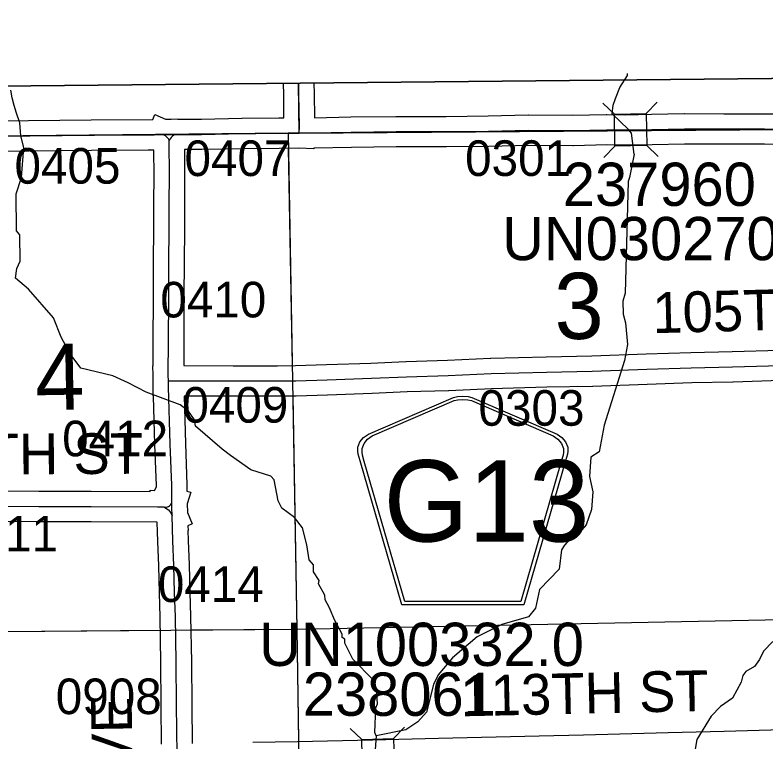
# Model space of a CAD drawing. Extents: x 23.6 to 68.7, y -63 to -29.
# Drawn here: x 46.899 to 48.374, y -34.805 to -33.376 of the extents above; entities that cross this region are included whole.
import ezdxf

# ---------------------------------------------------------------- set-up
doc = ezdxf.new("R2010")
doc.units = 0
for name, color, linetype in [('tdCoClipBndry', 7, 'Continuous'), ('tdCoCoBndry', 7, 'Continuous'), ('tdCoHydroRiver', 7, 'Continuous'), ('tdCoSecRdNmbr', 7, 'Continuous'), ('tdCoSecRdTxt', 7, 'Continuous'), ('tdCoSecRteBand', 7, 'Continuous'), ('tdCoSecRteCL', 7, 'Continuous'), ('tdCoSectLine', 7, 'Continuous'), ('tdCoSectLinePart', 7, 'Continuous'), ('tdCoSectNmbr', 7, 'Continuous'), ('tdCoShieldCoRte', 7, 'Continuous'), ('tdCoStrucSec', 7, 'Continuous'), ('tdCoStrucSecCoName', 7, 'Continuous'), ('tdCoStrucSecFHWANum', 7, 'Continuous'), ('tdCoSurfGravel', 7, 'Continuous'), ('tdCoTwpBndryShd', 7, 'Continuous')]:
    doc.layers.add(name, color=color, linetype=linetype)

msp = doc.modelspace()

# ---------------------------------------------------------------- linework, layer by layer
at = {"layer": 'tdCoClipBndry'}
msp.add_lwpolyline([(32.5923, -42.7484), (32.5183, -35.7733), (32.5031, -34.7682), (32.4957, -33.7858), (32.4988, -33.76), (32.5086, -33.7359), (32.5242, -33.7151), (32.5447, -33.699), (32.5687, -33.6888), (32.5944, -33.6851), (36.5353, -33.6387), (37.5451, -33.6329), (39.5046, -33.6092), (41.4955, -33.5687), (42.4818, -33.5704), (43.4945, -33.5446), (44.4809, -33.54), (48.4512, -33.5006), (56.4135, -33.3762)], dxfattribs=at)
at = {"layer": 'tdCoCoBndry'}
for p, q in [((47.4571, -33.6082), (48.4528, -33.6006)), ((48.4528, -33.6006), (47.4571, -33.6082)), ((46.4578, -33.6183), (47.4356, -33.6084)), ((47.4356, -33.6084), (46.4578, -33.6183)), ((47.4356, -33.6084), (47.4571, -33.6082)), ((47.4571, -33.6082), (47.4356, -33.6084))]:
    msp.add_line(p, q, dxfattribs=at)
for points in [[(56.4135, -33.3762), (48.4512, -33.5006), (44.4809, -33.54), (43.4945, -33.5446), (42.4818, -33.5704), (41.4955, -33.5687), (39.5046, -33.6092)], [(53.4205, -33.5241), (52.424, -33.5401), (51.427, -33.5565), (50.4445, -33.5691), (49.4558, -33.5847), (48.4525, -33.6006), (47.4567, -33.6082), (47.4353, -33.6084), (46.4575, -33.6183), (46.4433, -33.6186), (45.4539, -33.6298), (44.4817, -33.64), (43.495, -33.6446), (42.5119, -33.6696), (42.483, -33.6703), (41.4975, -33.6686), (40.4923, -33.6896), (39.5062, -33.7091)], [(39.5066, -33.7091), (40.4927, -33.6896), (41.4979, -33.6686), (42.4833, -33.6703), (42.5122, -33.6696), (43.4953, -33.6446), (44.482, -33.64), (45.4542, -33.6298), (46.4436, -33.6186), (46.4578, -33.6183), (47.4356, -33.6084), (47.4571, -33.6082), (48.4528, -33.6006), (49.4561, -33.5847), (50.4448, -33.5691), (51.4274, -33.5565), (52.4244, -33.5401), (53.4208, -33.5241)], [(39.5066, -33.7091), (40.4927, -33.6896), (41.4979, -33.6686), (42.4833, -33.6703), (42.5122, -33.6696), (43.4953, -33.6446), (44.482, -33.64), (45.4542, -33.6298), (46.4436, -33.6186), (46.4578, -33.6183), (47.4356, -33.6084), (47.4571, -33.6082), (48.4528, -33.6006), (49.4561, -33.5847), (50.4448, -33.5691), (51.4274, -33.5565), (52.4244, -33.5401), (53.4208, -33.5241)]]:
    msp.add_lwpolyline(points, dxfattribs=at)
at = {"layer": 'tdCoHydroRiver'}
for points in [[(48.1039, -33.6007), (48.0723, -33.5703), (48.0744, -33.5532), (48.0787, -33.5403), (48.0873, -33.5189), (48.1022, -33.4954), (48.1022, -33.4911)], [(46.916, -33.6366), (46.91, -33.6139), (46.9079, -33.5882), (46.9014, -33.5689), (46.8972, -33.5539), (46.8929, -33.539), (46.8907, -33.524)], [(48.1155, -33.6495), (48.1103, -33.6086), (48.1039, -33.6007)], [(47.3225, -34.2422), (47.306, -34.2297), (47.2532, -34.1846), (47.2512, -34.172), (47.2395, -34.1547), (47.2231, -34.1423), (47.1562, -34.1178), (47.1213, -34.0992), (47.0911, -34.0854), (47.0278, -34.0703), (47.007, -34.0421), (46.9893, -34.0091), (46.9746, -33.9714), (46.9251, -33.9151), (46.8996, -33.8933), (46.9026, -33.8743), (46.9087, -33.8601), (46.9081, -33.808), (46.9017, -33.8002), (46.9009, -33.7276), (46.9116, -33.6959), (46.916, -33.6366)], [(48.1155, -33.6495), (48.1065, -33.6954), (48.1035, -33.7033), (48.098, -33.9228), (48.0934, -33.9386), (48.0937, -33.9639), (48.0986, -33.9812), (48.1023, -34.0238), (48.0963, -34.0554), (48.0566, -34.1821), (48.0469, -34.235)], [(48.0469, -34.235), (48.0305, -34.2454), (48.0277, -34.2833), (48.0344, -34.3132), (48.0316, -34.348), (48.0209, -34.3781), (48.0084, -34.3924), (47.9927, -34.4021), (47.9787, -34.418), (47.9725, -34.4275), (47.9682, -34.4655), (47.9291, -34.5054), (47.9216, -34.5418), (47.9076, -34.5593), (47.8557, -34.574), (47.807, -34.5983), (47.7585, -34.6398), (47.7305, -34.6733), (47.7212, -34.6923), (47.7076, -34.7462), (47.6905, -34.7653), (47.667, -34.7813), (47.6087, -34.793)], [(47.6087, -34.793), (47.6055, -34.7867), (47.6081, -34.7378), (47.6112, -34.7298), (47.6093, -34.6999), (47.6027, -34.6826), (47.5628, -34.642), (47.5467, -34.6106), (47.5466, -34.6027), (47.5419, -34.5996), (47.5418, -34.5933), (47.5273, -34.5666), (47.5159, -34.5399), (47.5079, -34.5258), (47.5078, -34.5163), (47.4949, -34.4943), (47.4964, -34.488), (47.4852, -34.4708), (47.485, -34.4566), (47.4771, -34.4472), (47.472, -34.4173), (47.4637, -34.3842), (47.4477, -34.3638), (47.4229, -34.3452), (47.4159, -34.3311), (47.408, -34.2901), (47.4012, -34.2823), (47.3622, -34.2701), (47.3225, -34.2422)], [(48.388, -34.6077), (48.3693, -34.6268), (48.3616, -34.6427), (48.3522, -34.657), (48.335, -34.6667), (48.3288, -34.6746), (48.3257, -34.6873), (48.3087, -34.719), (48.2852, -34.7351), (48.2665, -34.7542), (48.2386, -34.8003), (48.2341, -34.8272)], [(47.6087, -34.793), (47.6045, -34.8467), (47.586, -34.8848), (47.5657, -34.9071), (47.5172, -34.9471), (47.5049, -34.9709), (47.5051, -34.993)]]:
    msp.add_lwpolyline(points, dxfattribs=at)
at = {"layer": 'tdCoSecRteBand'}
for points in [[(46.8061, -33.585), (46.9252, -33.5838), (46.9252, -33.5838), (46.9252, -33.5838), (47.0485, -33.5825), (47.0485, -33.5825), (47.0486, -33.5825), (47.1696, -33.5818), (47.1738, -33.5719), (47.1946, -33.5808), (47.2057, -33.5808), (47.2057, -33.5808), (47.2187, -33.5804), (47.2187, -33.5808), (47.265, -33.5808), (47.3446, -33.5793), (47.3447, -33.5793), (47.3448, -33.5793), (47.417, -33.5783), (47.4172, -33.5783), (47.4173, -33.5783), (47.4273, -33.5783), (47.4267, -33.5323), (47.4262, -33.5108)], [(47.4862, -33.5102), (47.4866, -33.5312), (47.4867, -33.5313), (47.4867, -33.5314), (47.4873, -33.578)], [(47.4873, -33.578), (47.5587, -33.5766), (47.5588, -33.5766), (47.5588, -33.5766), (47.6474, -33.5754), (47.6476, -33.5754), (47.6478, -33.5754), (47.7463, -33.5754), (47.8288, -33.5746), (47.9072, -33.5727), (47.9077, -33.5727), (47.9081, -33.5727), (47.995, -33.5732), (48.0607, -33.5717), (48.0612, -33.5717), (48.0617, -33.5717), (48.0985, -33.5722), (48.1495, -33.5712), (48.2137, -33.57), (48.214, -33.57), (48.2143, -33.57), (48.2915, -33.5702), (48.3716, -33.5702), (48.3717, -33.5702), (48.3718, -33.5702), (48.4223, -33.5705)], [(48.4233, -33.6305), (48.3715, -33.6302), (48.2914, -33.6302), (48.2914, -33.6302), (48.2913, -33.6302), (48.2145, -33.63), (48.1507, -33.6312), (48.1507, -33.6312), (48.0992, -33.6322), (48.0987, -33.6322), (48.0982, -33.6322), (48.0615, -33.6317), (47.9959, -33.6332), (47.9955, -33.6332), (47.9951, -33.6332), (47.9082, -33.6327), (47.83, -33.6346), (47.8298, -33.6346), (47.8296, -33.6346), (47.7467, -33.6354), (47.7466, -33.6354), (47.7464, -33.6354), (47.648, -33.6354), (47.5597, -33.6366), (47.4862, -33.638), (47.4862, -33.6391), (47.4567, -33.6382), (47.4177, -33.6383), (47.3457, -33.6393), (47.2658, -33.6408), (47.2656, -33.6408), (47.2653, -33.6408), (47.2318, -33.6408), (47.2321, -33.6918), (47.2321, -33.692), (47.2321, -33.6923), (47.2315, -33.7464), (47.2315, -33.8021), (47.2315, -33.8022), (47.2315, -33.8023), (47.2311, -33.8567), (47.2307, -33.935), (47.2305, -34.0155), (47.2305, -34.0155), (47.2305, -34.0156), (47.2302, -34.0652), (47.3274, -34.0655), (47.4148, -34.0655), (47.4497, -34.0651), (47.511, -34.0632), (47.5981, -34.0604), (47.6669, -34.0571), (47.6672, -34.0571), (47.6674, -34.0571), (47.7488, -34.0546), (47.8331, -34.0509), (47.8333, -34.0509), (47.8336, -34.0509), (47.9423, -34.048), (47.9424, -34.048), (47.9425, -34.048), (48.0322, -34.0462), (48.1391, -34.0423), (48.1391, -34.0423), (48.1392, -34.0423), (48.2267, -34.0394), (48.2269, -34.0394), (48.2271, -34.0394), (48.3081, -34.0378), (48.4019, -34.0349)], [(46.8053, -34.3117), (46.9456, -34.3121), (47.0483, -34.3121), (47.0484, -34.3121), (47.0485, -34.3121), (47.1641, -34.3128), (47.1644, -34.3102), (47.1729, -34.3111), (47.1765, -34.3033), (47.1766, -34.3034), (47.1766, -34.3012), (47.1738, -34.2207), (47.1738, -34.2206), (47.1738, -34.2206), (47.171, -34.1256), (47.1708, -34.1256), (47.1708, -34.125), (47.1701, -34.125), (47.1702, -34.0953), (47.1701, -34.0848), (47.17, -34.0844), (47.17, -34.0844), (47.1697, -34.0656), (47.1702, -34.0656), (47.1705, -34.0153), (47.1707, -33.9348), (47.1707, -33.9347), (47.1707, -33.9347), (47.1711, -33.8564), (47.1711, -33.8564), (47.1711, -33.8563), (47.1715, -33.802), (47.1715, -33.7462), (47.1715, -33.746), (47.1715, -33.7459), (47.1721, -33.6919), (47.1718, -33.6418), (47.1604, -33.6421), (47.1604, -33.6419), (47.049, -33.6425), (46.9258, -33.6438), (46.8067, -33.645)], [(48.4036, -34.0949), (48.3098, -34.0977), (48.3097, -34.0977), (48.3095, -34.0977), (48.2285, -34.0994), (48.1412, -34.1022), (48.0342, -34.1061), (48.034, -34.1062), (48.0337, -34.1062), (47.9438, -34.108), (47.8354, -34.1109), (47.7512, -34.1146), (47.751, -34.1146), (47.7508, -34.1146), (47.6695, -34.117), (47.6007, -34.1203), (47.6005, -34.1203), (47.6003, -34.1203), (47.5129, -34.1232), (47.5129, -34.1232), (47.5128, -34.1232), (47.4512, -34.1251), (47.4509, -34.1251), (47.4506, -34.1251), (47.4153, -34.1255), (47.4151, -34.1255), (47.4149, -34.1255), (47.3274, -34.1255), (47.3273, -34.1255), (47.3273, -34.1255), (47.231, -34.1252), (47.2337, -34.2187), (47.2366, -34.2996), (47.2366, -34.3001), (47.2366, -34.3005), (47.2367, -34.3119), (47.2443, -34.3143), (47.2372, -34.3373), (47.2376, -34.354), (47.247, -34.3765), (47.2385, -34.38), (47.2389, -34.3892), (47.2385, -34.3892), (47.2391, -34.4089), (47.2411, -34.4566), (47.2411, -34.4569), (47.2411, -34.4572), (47.2424, -34.5105), (47.2438, -34.5583), (47.2438, -34.5585), (47.2438, -34.5587), (47.2453, -34.6473), (47.2453, -34.6474), (47.2453, -34.6475), (47.2461, -34.7327), (47.2469, -34.808)], [(47.1869, -34.8094), (47.1861, -34.7333), (47.1861, -34.7333), (47.1861, -34.7333), (47.1853, -34.6481), (47.1838, -34.5599), (47.1824, -34.5122), (47.1824, -34.5121), (47.1824, -34.512), (47.1812, -34.4588), (47.1791, -34.4113), (47.1791, -34.411), (47.1791, -34.4108), (47.1781, -34.3729), (47.0482, -34.3721), (46.9455, -34.3721), (46.9455, -34.3721), (46.9454, -34.3721), (46.8053, -34.3717)], [(47.3662, -34.8054), (47.4536, -34.8042), (47.6014, -34.8009), (47.7308, -34.7974), (47.7309, -34.7974), (47.7309, -34.7974), (47.9288, -34.7929), (47.9289, -34.7929), (47.9289, -34.7929), (48.0159, -34.7912), (48.1823, -34.7867), (48.1823, -34.7867), (48.1824, -34.7867), (48.2921, -34.7841), (48.4527, -34.7795)]]:
    msp.add_lwpolyline(points, dxfattribs=at)
at = {"layer": 'tdCoSecRteCL'}
for points in [[(47.4571, -33.6082), (47.4575, -33.5946), (47.4567, -33.5318), (47.4562, -33.5105)], [(47.4571, -33.6082), (47.4801, -33.6081), (47.5592, -33.6066), (47.6478, -33.6054), (47.7464, -33.6054), (47.8293, -33.6046), (47.908, -33.6027), (47.9952, -33.6032), (48.0613, -33.6017), (48.0986, -33.6022), (48.1501, -33.6012), (48.2142, -33.6), (48.2914, -33.6002), (48.3716, -33.6002), (48.4468, -33.6007), (48.4528, -33.6006)], [(46.7102, -33.6155), (46.8064, -33.615), (46.9255, -33.6138), (47.0488, -33.6125), (47.1721, -33.6118), (47.1895, -33.6113)], [(47.1895, -33.6113), (47.2061, -33.6108), (47.2138, -33.6108)], [(47.2019, -33.6221), (47.2005, -33.6197), (47.1987, -33.6175), (47.1967, -33.6155), (47.1945, -33.6138), (47.1921, -33.6124), (47.1895, -33.6113)], [(47.2138, -33.6108), (47.211, -33.6125), (47.2083, -33.6145), (47.2059, -33.6168), (47.2037, -33.6193), (47.2019, -33.6221)], [(47.2138, -33.6108), (47.2653, -33.6108), (47.3452, -33.6093), (47.4174, -33.6083), (47.4571, -33.6082)], [(47.2002, -34.0951), (47.2, -34.0842), (47.2005, -34.0154), (47.2007, -33.9348), (47.2011, -33.8565), (47.2015, -33.8021), (47.2015, -33.7462), (47.2021, -33.6919), (47.2017, -33.6264), (47.2019, -33.6221)], [(47.2002, -34.0951), (47.3274, -34.0955), (47.4149, -34.0955), (47.4503, -34.0951), (47.5119, -34.0932), (47.5993, -34.0903), (47.6683, -34.0871), (47.7499, -34.0846), (47.8344, -34.0809), (47.9431, -34.078), (48.0331, -34.0762), (48.1402, -34.0723), (48.2277, -34.0694), (48.3089, -34.0677), (48.4028, -34.0649), (48.552, -34.0612), (48.6601, -34.0595), (48.8056, -34.0575), (48.9511, -34.0544), (48.962, -34.0543), (48.9782, -34.0542), (49.0937, -34.0517), (49.3886, -34.0476)], [(47.2067, -34.3341), (47.2066, -34.3006), (47.2037, -34.2197), (47.2005, -34.1073), (47.2002, -34.0951)], [(47.1911, -34.3431), (47.1936, -34.3434), (47.1961, -34.3433), (47.1985, -34.3429), (47.2005, -34.3422), (47.2023, -34.341), (47.2038, -34.3396), (47.2051, -34.338), (47.2061, -34.3361), (47.2067, -34.3341)], [(47.2078, -34.3604), (47.2071, -34.3435), (47.2067, -34.3341)], [(46.456, -34.3446), (46.5849, -34.3439), (46.71, -34.3429), (46.8052, -34.3417), (46.9455, -34.3421), (47.0483, -34.3421), (47.179, -34.3429), (47.1911, -34.3431)], [(47.1911, -34.3431), (47.1943, -34.3446), (47.1973, -34.3465), (47.2001, -34.3487), (47.2025, -34.3512), (47.2046, -34.3541), (47.2064, -34.3571), (47.2078, -34.3604)], [(47.217, -34.8387), (47.2171, -34.8298), (47.2161, -34.733), (47.2153, -34.6477), (47.2138, -34.5592), (47.2124, -34.5113), (47.2111, -34.4579), (47.2091, -34.41), (47.2078, -34.3604)]]:
    msp.add_lwpolyline(points, dxfattribs=at)
at = {"layer": 'tdCoSectLine'}
for points in [[(47.4551, -33.5105), (47.4567, -33.6082)], [(47.4567, -33.6082), (48.4525, -33.6006)], [(46.4575, -33.6183), (47.4353, -33.6084)], [(47.4353, -33.6084), (47.4567, -33.6082)], [(47.4353, -33.6084), (47.4524, -34.5831)], [(47.4524, -34.5831), (48.4718, -34.5633)], [(46.4619, -34.5911), (47.4524, -34.5831)], [(47.4524, -34.5831), (47.4677, -35.587)]]:
    msp.add_lwpolyline(points, dxfattribs=at)
at = {"layer": 'tdCoSectLinePart'}
for points in [[(47.4358, -33.6381), (47.4433, -34.0651)], [(47.4444, -34.125), (47.4524, -34.5831)], [(47.4524, -34.5831), (48.4718, -34.5633)], [(46.4838, -34.5909), (47.1838, -34.5853)], [(47.2438, -34.5848), (47.4524, -34.5831)], [(47.4524, -34.5831), (47.4558, -34.8035)]]:
    msp.add_lwpolyline(points, dxfattribs=at)
at = {"layer": 'tdCoShieldCoRte'}
for points in [[(47.6589, -34.5355), (47.5769, -34.2526), (47.573, -34.2394), (47.5723, -34.2335), (47.5723, -34.2257), (47.5765, -34.2154), (47.5838, -34.2069), (47.5934, -34.2002), (47.7607, -34.1279), (47.7682, -34.1263), (47.7786, -34.1253), (47.789, -34.1263), (47.7966, -34.1279), (47.9638, -34.2002), (47.9734, -34.2069), (47.9807, -34.2154), (47.9849, -34.2257), (47.9849, -34.2335), (47.9842, -34.2394), (47.9803, -34.2526), (47.8984, -34.5355)], [(47.6647, -34.5291), (47.585, -34.2539), (47.5813, -34.2412), (47.5806, -34.2356), (47.5806, -34.2281), (47.5846, -34.2182), (47.5916, -34.21), (47.6008, -34.2036), (47.7614, -34.1342), (47.7686, -34.1326), (47.7786, -34.1317), (47.7886, -34.1326), (47.7958, -34.1342), (47.9564, -34.2036), (47.9656, -34.21), (47.9726, -34.2182), (47.9767, -34.2281), (47.9767, -34.2356), (47.976, -34.2412), (47.9722, -34.2539), (47.8925, -34.5291)]]:
    msp.add_lwpolyline(points, close=True, dxfattribs=at)
at = {"layer": 'tdCoStrucSec'}
for p, q in [((48.0765, -33.5713), (48.0539, -33.5496)), ((48.1391, -33.5701), (48.1608, -33.5475)), ((48.0777, -33.6339), (48.056, -33.6564)), ((48.1403, -33.6327), (48.1628, -33.6544)), ((47.5801, -34.8002), (47.5573, -34.7786)), ((47.6426, -34.7985), (47.6642, -34.7758))]:
    msp.add_line(p, q, dxfattribs=at)
for points in [[(48.0765, -33.5713), (48.1391, -33.5701), (48.1403, -33.6327), (48.0777, -33.6339)], [(47.5801, -34.8002), (47.6426, -34.7985), (47.6443, -34.8611), (47.5817, -34.8627)]]:
    msp.add_lwpolyline(points, close=True, dxfattribs=at)
at = {"layer": 'tdCoSurfGravel'}
for points in [[(47.4571, -33.6082), (47.4575, -33.5946), (47.4567, -33.5318), (47.4562, -33.5105)], [(46.8064, -33.615), (46.9255, -33.6138), (47.0488, -33.6125), (47.1721, -33.6118), (47.1895, -33.6113), (47.2061, -33.6108), (47.2138, -33.6108), (47.2653, -33.6108), (47.3452, -33.6093), (47.4174, -33.6083), (47.4571, -33.6082), (47.4801, -33.6081), (47.5592, -33.6066), (47.6478, -33.6054), (47.7464, -33.6054), (47.8293, -33.6046), (47.908, -33.6027), (47.9952, -33.6032), (48.0613, -33.6017), (48.0986, -33.6022), (48.1501, -33.6012), (48.2142, -33.6), (48.2914, -33.6002), (48.3716, -33.6002), (48.4468, -33.6007)], [(47.2002, -34.0951), (47.2, -34.0842), (47.2005, -34.0154), (47.2007, -33.9348), (47.2011, -33.8565), (47.2015, -33.8021), (47.2015, -33.7462), (47.2021, -33.6919), (47.2017, -33.6264), (47.2019, -33.6221), (47.2005, -33.6197), (47.1987, -33.6175), (47.1967, -33.6155), (47.1945, -33.6138), (47.1921, -33.6124), (47.1895, -33.6113)], [(47.2138, -33.6108), (47.211, -33.6125), (47.2083, -33.6145), (47.2059, -33.6168), (47.2037, -33.6193), (47.2019, -33.6221)], [(47.2002, -34.0951), (47.3274, -34.0955), (47.4149, -34.0955), (47.4503, -34.0951), (47.5119, -34.0932), (47.5993, -34.0903), (47.6683, -34.0871), (47.7499, -34.0846), (47.8344, -34.0809), (47.9431, -34.078), (48.0331, -34.0762), (48.1402, -34.0723), (48.2277, -34.0694), (48.3089, -34.0677), (48.4028, -34.0649), (48.552, -34.0612), (48.6601, -34.0595), (48.8056, -34.0575), (48.9511, -34.0544), (48.962, -34.0543), (48.9782, -34.0542), (49.0937, -34.0517), (49.3886, -34.0476)], [(47.2067, -34.3341), (47.2066, -34.3006), (47.2037, -34.2197), (47.2005, -34.1073), (47.2002, -34.0951)], [(46.456, -34.3446), (46.5849, -34.3439), (46.71, -34.3429), (46.8052, -34.3417), (46.9455, -34.3421), (47.0483, -34.3421), (47.179, -34.3429), (47.1911, -34.3431), (47.1936, -34.3434), (47.1961, -34.3433), (47.1985, -34.3429), (47.2005, -34.3422), (47.2023, -34.341), (47.2038, -34.3396), (47.2051, -34.338), (47.2061, -34.3361), (47.2067, -34.3341)], [(47.2071, -34.3435), (47.2067, -34.3341), (47.2067, -34.3341)], [(47.1911, -34.3431), (47.1943, -34.3446), (47.1973, -34.3465), (47.2001, -34.3487), (47.2025, -34.3512), (47.2046, -34.3541), (47.2064, -34.3571), (47.2078, -34.3604)], [(47.217, -34.8387), (47.2171, -34.8298), (47.2161, -34.733), (47.2153, -34.6477), (47.2138, -34.5592), (47.2124, -34.5113), (47.2111, -34.4579), (47.2091, -34.41), (47.2078, -34.3604), (47.2071, -34.3435)]]:
    msp.add_lwpolyline(points, dxfattribs=at)
at = {"layer": 'tdCoTwpBndryShd'}
msp.add_lwpolyline([(39.5062, -33.7091), (40.4923, -33.6896), (41.4975, -33.6686), (42.483, -33.6703), (42.5119, -33.6696), (43.495, -33.6446), (44.4817, -33.64), (45.4539, -33.6298), (46.4433, -33.6186), (46.4575, -33.6183), (47.4353, -33.6084), (47.4567, -33.6082), (48.4525, -33.6006), (49.4558, -33.5847), (50.4445, -33.5691), (51.427, -33.5565), (52.424, -33.5401), (53.4205, -33.5241)], dxfattribs=at)

# ---------------------------------------------------------------- texts
at = {"layer": 'tdCoSecRdNmbr'}
for s, rotation, p in [('0407', 0.0367, (47.2319, -33.6928)), ('0301', 0.0371, (47.7832, -33.6926)), ('0405', 0.0364, (46.8978, -33.7078)), ('0410', 0.0366, (47.1843, -33.9707)), ('0409', 0.0367, (47.2276, -34.1775)), ('0303', 0.0371, (47.8096, -34.1836)), ('0412', 0.0365, (46.9915, -34.2436)), ('0411', 0.0363, (46.7751, -34.4307)), ('0414', 0.0367, (47.1795, -34.53)), ('0908', 0.0365, (46.9788, -34.7504))]:
    msp.add_text(s, height=0.07, rotation=rotation, dxfattribs=at).set_placement(p)
at = {"layer": 'tdCoSecRdTxt'}
for s, rotation, p in [('105TH ST', 1.5017, (48.1521, -34.0017)), ('107TH ST', 0.2618, (46.6629, -34.2801)), ('113TH ST', 1.2757, (47.775, -34.7547)), ('OXFORD AVE', 91, (47.14, -35.417))]:
    msp.add_text(s, height=0.08, rotation=rotation, dxfattribs=at).set_placement(p)
at = {"layer": 'tdCoSectNmbr'}
for s, rotation, p in [('3', 1.0372, (47.9596, -34.0138)), ('4', 1.0364, (46.9393, -34.1532))]:
    msp.add_text(s, height=0.13, rotation=rotation, dxfattribs=at).set_placement(p)
at = {"layer": 'tdCoShieldCoRte'}
msp.add_text('G13', height=0.16, dxfattribs=at).set_placement((47.6231, -34.4112))
at = {"layer": 'tdCoStrucSecCoName'}
for s, p in [('UN030270.0', (47.856, -33.8581)), ('UN100332.0', (47.3784, -34.6556))]:
    msp.add_text(s, height=0.085, dxfattribs=at).set_placement(p)
at = {"layer": 'tdCoStrucSecFHWANum'}
for s, p in [('237960', (47.9753, -33.7514)), ('238061', (47.4643, -34.7536))]:
    msp.add_text(s, height=0.085, dxfattribs=at).set_placement(p)

doc.saveas('drawing.dxf')
